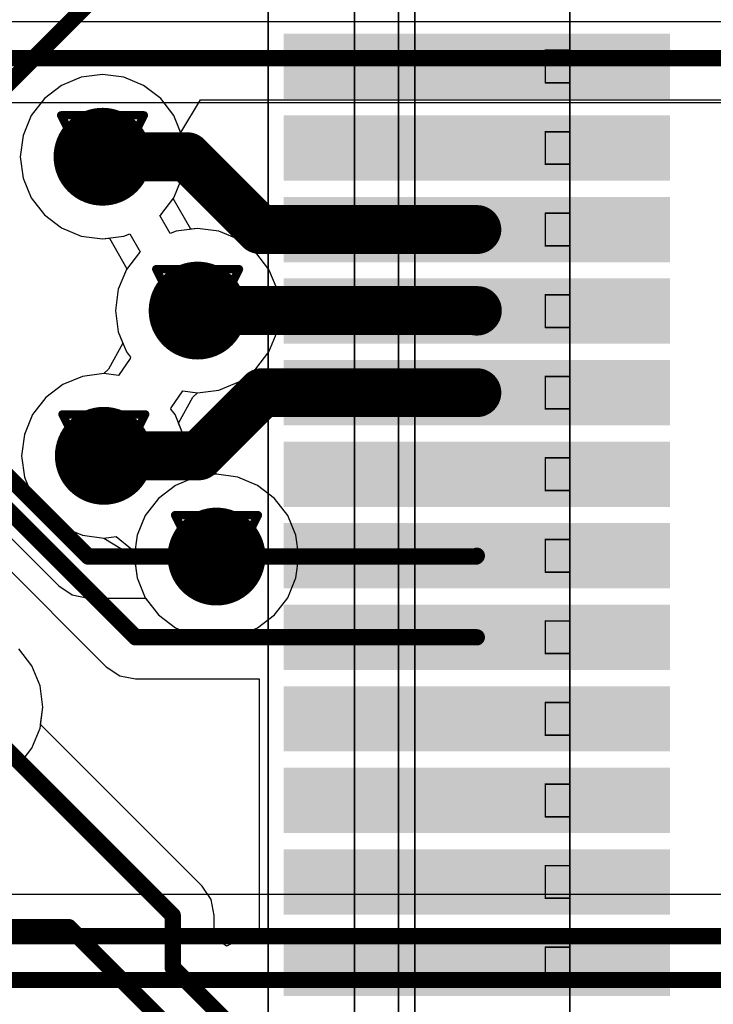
# Model space of a CAD drawing. Header units: millimetres. Extents: x 138 to 555, y 26 to 334.
# Tile 576 of 656: x 289.15 to 293.4, y 236.51 to 242.54. Entities that reach past the tile are written whole.
import ezdxf

# ---------------------------------------------------------------- set-up
doc = ezdxf.new("R2010")
doc.units = ezdxf.units.MM
for name, color, linetype in [('BottomLayer', 5, 'Continuous'), ('DrillDrawing', 1, 'Continuous'), ('Mechanical20', 56, 'Continuous'), ('Mechanical27', 56, 'Continuous'), ('MidLayer1', 16, 'Continuous'), ('MidLayer2', 76, 'Continuous'), ('MidLayer3', 90, 'Continuous'), ('MidLayer4', 156, 'Continuous'), ('MultiLayer', 9, 'Continuous'), ('TopLayer', 1, 'Continuous'), ('TopPaste', 8, 'Continuous'), ('TopSolder', 216, 'Continuous'), ('ViaHoleLayer', 16, 'Continuous')]:
    doc.layers.add(name, color=color, linetype=linetype)

# ---------------------------------------------------------------- blocks, each defined once
blk = doc.blocks.new('CON_SAMTEC_QSH_060_01_L_D_A_944')
at = {"layer": 'Mechanical20', "const_width": 0.01}
blk.add_lwpolyline([(20.85, -4.15), (-20.85, -4.15)], dxfattribs=at)
at = {"layer": 'Mechanical27', "const_width": 0.01}
for points in [[(-2, -2.3), (-18, -2.3)], [(-16.65, -2.3), (-16.85, -2.3)], [(-16.85, -2.45), (-16.85, -2.3)], [(-16.65, -2.45), (-16.65, -2.3)], [(-16.15, -2.3), (-16.35, -2.3)], [(-16.35, -2.45), (-16.35, -2.3)], [(-16.15, -2.45), (-16.15, -2.3)], [(-15.65, -2.3), (-15.85, -2.3)], [(-15.85, -2.45), (-15.85, -2.3)], [(-15.65, -2.45), (-15.65, -2.3)], [(-15.15, -2.3), (-15.35, -2.3)], [(-15.35, -2.45), (-15.35, -2.3)], [(-15.15, -2.45), (-15.15, -2.3)], [(-14.65, -2.3), (-14.85, -2.3)], [(-14.85, -2.45), (-14.85, -2.3)], [(-14.65, -2.45), (-14.65, -2.3)], [(-14.15, -2.3), (-14.35, -2.3)], [(-14.35, -2.45), (-14.35, -2.3)], [(-14.15, -2.45), (-14.15, -2.3)], [(-13.65, -2.3), (-13.85, -2.3)], [(-13.85, -2.45), (-13.85, -2.3)], [(-13.65, -2.45), (-13.65, -2.3)], [(-13.15, -2.3), (-13.35, -2.3)], [(-13.35, -2.45), (-13.35, -2.3)], [(-13.15, -2.45), (-13.15, -2.3)], [(-12.65, -2.3), (-12.85, -2.3)], [(-12.85, -2.45), (-12.85, -2.3)], [(-12.65, -2.45), (-12.65, -2.3)], [(-12.15, -2.3), (-12.35, -2.3)], [(-12.35, -2.45), (-12.35, -2.3)], [(-12.15, -2.45), (-12.15, -2.3)], [(-11.65, -2.3), (-11.85, -2.3)], [(-11.85, -2.45), (-11.85, -2.3)], [(-11.65, -2.45), (-11.65, -2.3)], [(-11.15, -2.3), (-11.35, -2.3)], [(-11.35, -2.45), (-11.35, -2.3)], [(-11.15, -2.45), (-11.15, -2.3)], [(-16.65, -2.45), (-16.85, -2.45)], [(-16.15, -2.45), (-16.35, -2.45)], [(-15.65, -2.45), (-15.85, -2.45)], [(-15.15, -2.45), (-15.35, -2.45)], [(-14.65, -2.45), (-14.85, -2.45)], [(-14.15, -2.45), (-14.35, -2.45)], [(-13.65, -2.45), (-13.85, -2.45)], [(-13.15, -2.45), (-13.35, -2.45)], [(-12.65, -2.45), (-12.85, -2.45)], [(-12.15, -2.45), (-12.35, -2.45)], [(-11.65, -2.45), (-11.85, -2.45)], [(-11.15, -2.45), (-11.35, -2.45)], [(20.35, -3.25), (-20.35, -3.25)], [(20.45, -3.35), (-20.45, -3.35)], [(20.635, -3.62), (-20.635, -3.62)]]:
    blk.add_lwpolyline(points, dxfattribs=at)
at = {"layer": 'Mechanical27', "const_width": 0.005}
for points in [[(-16.8525, -2.3, 1), (-16.8475, -2.3, 1)], [(-16.8525, -2.3, 1), (-16.8475, -2.3, 1)], [(-16.6525, -2.3, 1), (-16.6475, -2.3, 1)], [(-16.6525, -2.3, 1), (-16.6475, -2.3, 1)], [(-16.3525, -2.3, 1), (-16.3475, -2.3, 1)], [(-16.3525, -2.3, 1), (-16.3475, -2.3, 1)], [(-16.1525, -2.3, 1), (-16.1475, -2.3, 1)], [(-16.1525, -2.3, 1), (-16.1475, -2.3, 1)], [(-15.8525, -2.3, 1), (-15.8475, -2.3, 1)], [(-15.8525, -2.3, 1), (-15.8475, -2.3, 1)], [(-15.6525, -2.3, 1), (-15.6475, -2.3, 1)], [(-15.6525, -2.3, 1), (-15.6475, -2.3, 1)], [(-15.3525, -2.3, 1), (-15.3475, -2.3, 1)], [(-15.3525, -2.3, 1), (-15.3475, -2.3, 1)], [(-15.1525, -2.3, 1), (-15.1475, -2.3, 1)], [(-15.1525, -2.3, 1), (-15.1475, -2.3, 1)], [(-14.8525, -2.3, 1), (-14.8475, -2.3, 1)], [(-14.8525, -2.3, 1), (-14.8475, -2.3, 1)], [(-14.6525, -2.3, 1), (-14.6475, -2.3, 1)], [(-14.6525, -2.3, 1), (-14.6475, -2.3, 1)], [(-14.3525, -2.3, 1), (-14.3475, -2.3, 1)], [(-14.3525, -2.3, 1), (-14.3475, -2.3, 1)], [(-14.1525, -2.3, 1), (-14.1475, -2.3, 1)], [(-14.1525, -2.3, 1), (-14.1475, -2.3, 1)], [(-13.8525, -2.3, 1), (-13.8475, -2.3, 1)], [(-13.8525, -2.3, 1), (-13.8475, -2.3, 1)], [(-13.6525, -2.3, 1), (-13.6475, -2.3, 1)], [(-13.6525, -2.3, 1), (-13.6475, -2.3, 1)], [(-13.3525, -2.3, 1), (-13.3475, -2.3, 1)], [(-13.3525, -2.3, 1), (-13.3475, -2.3, 1)], [(-13.1525, -2.3, 1), (-13.1475, -2.3, 1)], [(-13.1525, -2.3, 1), (-13.1475, -2.3, 1)], [(-12.8525, -2.3, 1), (-12.8475, -2.3, 1)], [(-12.8525, -2.3, 1), (-12.8475, -2.3, 1)], [(-12.6525, -2.3, 1), (-12.6475, -2.3, 1)], [(-12.6525, -2.3, 1), (-12.6475, -2.3, 1)], [(-12.3525, -2.3, 1), (-12.3475, -2.3, 1)], [(-12.3525, -2.3, 1), (-12.3475, -2.3, 1)], [(-12.1525, -2.3, 1), (-12.1475, -2.3, 1)], [(-12.1525, -2.3, 1), (-12.1475, -2.3, 1)], [(-11.8525, -2.3, 1), (-11.8475, -2.3, 1)], [(-11.8525, -2.3, 1), (-11.8475, -2.3, 1)], [(-11.6525, -2.3, 1), (-11.6475, -2.3, 1)], [(-11.6525, -2.3, 1), (-11.6475, -2.3, 1)], [(-11.3525, -2.3, 1), (-11.3475, -2.3, 1)], [(-11.3525, -2.3, 1), (-11.3475, -2.3, 1)], [(-11.1525, -2.3, 1), (-11.1475, -2.3, 1)], [(-11.1525, -2.3, 1), (-11.1475, -2.3, 1)], [(-16.8525, -2.45, 1), (-16.8475, -2.45, 1)], [(-16.8525, -2.45, 1), (-16.8475, -2.45, 1)], [(-16.6525, -2.45, 1), (-16.6475, -2.45, 1)], [(-16.6525, -2.45, 1), (-16.6475, -2.45, 1)], [(-16.3525, -2.45, 1), (-16.3475, -2.45, 1)], [(-16.3525, -2.45, 1), (-16.3475, -2.45, 1)], [(-16.1525, -2.45, 1), (-16.1475, -2.45, 1)], [(-16.1525, -2.45, 1), (-16.1475, -2.45, 1)], [(-15.8525, -2.45, 1), (-15.8475, -2.45, 1)], [(-15.8525, -2.45, 1), (-15.8475, -2.45, 1)], [(-15.6525, -2.45, 1), (-15.6475, -2.45, 1)], [(-15.6525, -2.45, 1), (-15.6475, -2.45, 1)], [(-15.3525, -2.45, 1), (-15.3475, -2.45, 1)], [(-15.3525, -2.45, 1), (-15.3475, -2.45, 1)], [(-15.1525, -2.45, 1), (-15.1475, -2.45, 1)], [(-15.1525, -2.45, 1), (-15.1475, -2.45, 1)], [(-14.8525, -2.45, 1), (-14.8475, -2.45, 1)], [(-14.8525, -2.45, 1), (-14.8475, -2.45, 1)], [(-14.6525, -2.45, 1), (-14.6475, -2.45, 1)], [(-14.6525, -2.45, 1), (-14.6475, -2.45, 1)], [(-14.3525, -2.45, 1), (-14.3475, -2.45, 1)], [(-14.3525, -2.45, 1), (-14.3475, -2.45, 1)], [(-14.1525, -2.45, 1), (-14.1475, -2.45, 1)], [(-14.1525, -2.45, 1), (-14.1475, -2.45, 1)], [(-13.8525, -2.45, 1), (-13.8475, -2.45, 1)], [(-13.8525, -2.45, 1), (-13.8475, -2.45, 1)], [(-13.6525, -2.45, 1), (-13.6475, -2.45, 1)], [(-13.6525, -2.45, 1), (-13.6475, -2.45, 1)], [(-13.3525, -2.45, 1), (-13.3475, -2.45, 1)], [(-13.3525, -2.45, 1), (-13.3475, -2.45, 1)], [(-13.1525, -2.45, 1), (-13.1475, -2.45, 1)], [(-13.1525, -2.45, 1), (-13.1475, -2.45, 1)], [(-12.8525, -2.45, 1), (-12.8475, -2.45, 1)], [(-12.8525, -2.45, 1), (-12.8475, -2.45, 1)], [(-12.6525, -2.45, 1), (-12.6475, -2.45, 1)], [(-12.6525, -2.45, 1), (-12.6475, -2.45, 1)], [(-12.3525, -2.45, 1), (-12.3475, -2.45, 1)], [(-12.3525, -2.45, 1), (-12.3475, -2.45, 1)], [(-12.1525, -2.45, 1), (-12.1475, -2.45, 1)], [(-12.1525, -2.45, 1), (-12.1475, -2.45, 1)], [(-11.8525, -2.45, 1), (-11.8475, -2.45, 1)], [(-11.8525, -2.45, 1), (-11.8475, -2.45, 1)], [(-11.6525, -2.45, 1), (-11.6475, -2.45, 1)], [(-11.6525, -2.45, 1), (-11.6475, -2.45, 1)], [(-11.3525, -2.45, 1), (-11.3475, -2.45, 1)], [(-11.3525, -2.45, 1), (-11.3475, -2.45, 1)], [(-11.1525, -2.45, 1), (-11.1475, -2.45, 1)], [(-11.1525, -2.45, 1), (-11.1475, -2.45, 1)]]:
    blk.add_lwpolyline(points, format="xyb", close=True, dxfattribs=at)
at = {"layer": 'TopLayer'}
for points in [[(-16.6, -4.005), (-16.6, -1.735), (-16.9, -4.005), (-16.9, -1.735)], [(-16.1, -4.005), (-16.1, -1.735), (-16.4, -4.005), (-16.4, -1.735)], [(-15.6, -4.005), (-15.6, -1.735), (-15.9, -4.005), (-15.9, -1.735)], [(-15.1, -4.005), (-15.1, -1.735), (-15.4, -4.005), (-15.4, -1.735)], [(-14.6, -4.005), (-14.6, -1.735), (-14.9, -4.005), (-14.9, -1.735)], [(-14.1, -4.005), (-14.1, -1.735), (-14.4, -4.005), (-14.4, -1.735)], [(-13.6, -4.005), (-13.6, -1.735), (-13.9, -4.005), (-13.9, -1.735)], [(-13.1, -4.005), (-13.1, -1.735), (-13.4, -4.005), (-13.4, -1.735)], [(-12.6, -4.005), (-12.6, -1.735), (-12.9, -4.005), (-12.9, -1.735)], [(-12.1, -4.005), (-12.1, -1.735), (-12.4, -4.005), (-12.4, -1.735)], [(-11.6, -4.005), (-11.6, -1.735), (-11.9, -4.005), (-11.9, -1.735)], [(-11.1, -4.005), (-11.1, -1.735), (-11.4, -4.005), (-11.4, -1.735)]]:
    blk.add_solid(points, dxfattribs=at)
at = {"layer": 'TopPaste'}
for points in [[(-16.6, -4.005), (-16.6, -1.735), (-16.9, -4.005), (-16.9, -1.735)], [(-16.1, -4.005), (-16.1, -1.735), (-16.4, -4.005), (-16.4, -1.735)], [(-15.6, -4.005), (-15.6, -1.735), (-15.9, -4.005), (-15.9, -1.735)], [(-15.1, -4.005), (-15.1, -1.735), (-15.4, -4.005), (-15.4, -1.735)], [(-14.6, -4.005), (-14.6, -1.735), (-14.9, -4.005), (-14.9, -1.735)], [(-14.1, -4.005), (-14.1, -1.735), (-14.4, -4.005), (-14.4, -1.735)], [(-13.6, -4.005), (-13.6, -1.735), (-13.9, -4.005), (-13.9, -1.735)], [(-13.1, -4.005), (-13.1, -1.735), (-13.4, -4.005), (-13.4, -1.735)], [(-12.6, -4.005), (-12.6, -1.735), (-12.9, -4.005), (-12.9, -1.735)], [(-12.1, -4.005), (-12.1, -1.735), (-12.4, -4.005), (-12.4, -1.735)], [(-11.6, -4.005), (-11.6, -1.735), (-11.9, -4.005), (-11.9, -1.735)], [(-11.1, -4.005), (-11.1, -1.735), (-11.4, -4.005), (-11.4, -1.735)]]:
    blk.add_solid(points, dxfattribs=at)
at = {"layer": 'TopSolder'}
for points in [[(-16.55, -4.055), (-16.55, -1.685), (-16.95, -4.055), (-16.95, -1.685)], [(-16.05, -4.055), (-16.05, -1.685), (-16.45, -4.055), (-16.45, -1.685)], [(-15.55, -4.055), (-15.55, -1.685), (-15.95, -4.055), (-15.95, -1.685)], [(-15.05, -4.055), (-15.05, -1.685), (-15.45, -4.055), (-15.45, -1.685)], [(-14.55, -4.055), (-14.55, -1.685), (-14.95, -4.055), (-14.95, -1.685)], [(-14.05, -4.055), (-14.05, -1.685), (-14.45, -4.055), (-14.45, -1.685)], [(-13.55, -4.055), (-13.55, -1.685), (-13.95, -4.055), (-13.95, -1.685)], [(-13.05, -4.055), (-13.05, -1.685), (-13.45, -4.055), (-13.45, -1.685)], [(-12.55, -4.055), (-12.55, -1.685), (-12.95, -4.055), (-12.95, -1.685)], [(-12.05, -4.055), (-12.05, -1.685), (-12.45, -4.055), (-12.45, -1.685)], [(-11.55, -4.055), (-11.55, -1.685), (-11.95, -4.055), (-11.95, -1.685)], [(-11.05, -4.055), (-11.05, -1.685), (-11.45, -4.055), (-11.45, -1.685)]]:
    blk.add_solid(points, dxfattribs=at)

msp = doc.modelspace()

# ---------------------------------------------------------------- linework, layer by layer
at = {"layer": 'BottomLayer'}
for p, q in [((290.1353, 241.8525), (290.2573, 242.0525)), ((290.2573, 242.0525), (298.5149, 242.0525)), ((290.1428, 241.8344), (290.1353, 241.8525)), ((290.1599, 241.7039), (290.1428, 241.8344)), ((290.1428, 241.5734), (290.1599, 241.7039)), ((290.0924, 241.4518), (290.1428, 241.5734)), ((290.0886, 241.4469), (290.0924, 241.4518)), ((290.1969, 241.2594), (290.0886, 241.4469)), ((290.2386, 241.2649), (290.1969, 241.2594)), ((290.3691, 241.2477), (290.2386, 241.2649)), ((290.4907, 241.1973), (290.3691, 241.2477)), ((290.5952, 241.1172), (290.4907, 241.1973)), ((290.6753, 241.0127), (290.5952, 241.1172)), ((290.7257, 240.8911), (290.6753, 241.0127)), ((290.7429, 240.7606), (290.7257, 240.8911)), ((290.7257, 240.63), (290.7429, 240.7606)), ((290.6753, 240.5084), (290.7257, 240.63)), ((287.8547, 240.6051), (289.3876, 239.0722)), ((290.5952, 240.404), (290.6753, 240.5084)), ((290.4907, 240.3238), (290.5952, 240.404)), ((290.3691, 240.2734), (290.4907, 240.3238)), ((290.2386, 240.2563), (290.3691, 240.2734)), ((290.1222, 240.0698), (290.2102, 240.2288)), ((290.2102, 240.2288), (290.2386, 240.2563)), ((290.1508, 240.0009), (290.1222, 240.0698)), ((290.1608, 239.9244), (290.1508, 240.0009)), ((290.1822, 239.8616), (290.1608, 239.9244)), ((290.3544, 239.7568), (290.1822, 239.8616)), ((290.4849, 239.7396), (290.3544, 239.7568)), ((290.6066, 239.6892), (290.4849, 239.7396)), ((290.711, 239.6091), (290.6066, 239.6892)), ((290.7912, 239.5046), (290.711, 239.6091)), ((290.8416, 239.383), (290.7912, 239.5046)), ((290.8587, 239.2525), (290.8416, 239.383)), ((290.8416, 239.1219), (290.8587, 239.2525)), ((290.7912, 239.0003), (290.8416, 239.1219)), ((289.3876, 239.0722), (289.4703, 239.017)), ((289.4703, 239.017), (289.5679, 238.9976)), ((289.5679, 238.9976), (289.9198, 238.9976)), ((289.9198, 238.9976), (289.9978, 238.8958)), ((290.711, 238.8958), (290.7912, 239.0003)), ((289.9978, 238.8958), (290.1023, 238.8157)), ((290.6066, 238.8157), (290.711, 238.8958)), ((290.1023, 238.8157), (290.2239, 238.7653)), ((290.4849, 238.7653), (290.6066, 238.8157)), ((290.2239, 238.7653), (290.3544, 238.7481)), ((290.3544, 238.7481), (290.4849, 238.7653)), ((289.2224, 238.5821), (289.1423, 238.6866)), ((289.2728, 238.4605), (289.2224, 238.5821)), ((289.29, 238.33), (289.2728, 238.4605)), ((289.2728, 238.1995), (289.29, 238.33)), ((289.2224, 238.0778), (289.2728, 238.1995)), ((289.1423, 237.9734), (289.2224, 238.0778)), ((298.2215, 237.181), (274.6993, 237.181))]:
    msp.add_line(p, q, dxfattribs=at)
at = {"layer": 'BottomLayer', "const_width": 0.1}
for points in [[(264.5205, 242.3074), (298.6205, 242.3074)], [(287.9603, 240.86), (289.5679, 239.2525)], [(289.5679, 239.2525), (290.3544, 239.2525)], [(274.6993, 236.9261), (298.2215, 236.9261)], [(274.9228, 236.6564), (298.2084, 236.6564)]]:
    msp.add_lwpolyline(points, dxfattribs=at)
at = {"layer": 'BottomLayer'}
for points, const_width in [([(289.5056, 241.7039, 1), (289.8056, 241.7039, 1)], 0.3), ([(290.0886, 240.7606, 1), (290.3886, 240.7606, 1)], 0.3), ([(289.5136, 239.8703, 1), (289.8136, 239.8703, 1)], 0.3), ([(290.2044, 239.2525, 1), (290.5044, 239.2525, 1)], 0.3), ([(289.5429, 239.2525, 1), (289.5929, 239.2525, 1)], 0.05), ([(289.5429, 239.2525, 1), (289.5929, 239.2525, 1)], 0.05), ([(290.3294, 239.2525, 1), (290.3794, 239.2525, 1)], 0.05)]:
    msp.add_lwpolyline(points, format="xyb", close=True, dxfattribs=dict(at, const_width=const_width))
at = {"layer": 'DrillDrawing', "const_width": 0.0508}
for points in [[(289.4016, 241.9579), (289.9096, 241.9579)], [(289.4016, 241.9579), (289.6556, 241.4499)], [(289.6556, 241.4499), (289.9096, 241.9579)], [(289.5032, 241.8563), (289.808, 241.8563)], [(289.5032, 241.8563), (289.6556, 241.5515)], [(289.6556, 241.5515), (289.808, 241.8563)], [(289.9846, 241.0146), (290.4926, 241.0146)], [(289.9846, 241.0146), (290.2386, 240.5066)], [(290.2386, 240.5066), (290.4926, 241.0146)], [(290.0862, 240.913), (290.391, 240.913)], [(290.0862, 240.913), (290.2386, 240.6082)], [(290.2386, 240.6082), (290.391, 240.913)], [(289.4096, 240.1243), (289.9176, 240.1243)], [(289.4096, 240.1243), (289.6636, 239.6163)], [(289.6636, 239.6163), (289.9176, 240.1243)], [(289.5112, 240.0227), (289.816, 240.0227)], [(289.5112, 240.0227), (289.6636, 239.7179)], [(289.6636, 239.7179), (289.816, 240.0227)], [(290.1004, 239.5065), (290.6084, 239.5065)], [(290.1004, 239.5065), (290.3544, 238.9985)], [(290.3544, 238.9985), (290.6084, 239.5065)], [(290.202, 239.4049), (290.5068, 239.4049)], [(290.202, 239.4049), (290.3544, 239.1001)], [(290.3544, 239.1001), (290.5068, 239.4049)]]:
    msp.add_lwpolyline(points, dxfattribs=at)
at = {"layer": 'DrillDrawing', "const_width": 0.0254}
for points in [[(289.3889, 241.9579, 1), (289.4143, 241.9579, 1)], [(289.3889, 241.9579, 1), (289.4143, 241.9579, 1)], [(289.8969, 241.9579, 1), (289.9223, 241.9579, 1)], [(289.8969, 241.9579, 1), (289.9223, 241.9579, 1)], [(289.4905, 241.8563, 1), (289.5159, 241.8563, 1)], [(289.4905, 241.8563, 1), (289.5159, 241.8563, 1)], [(289.7953, 241.8563, 1), (289.8207, 241.8563, 1)], [(289.7953, 241.8563, 1), (289.8207, 241.8563, 1)], [(289.6429, 241.5515, 1), (289.6683, 241.5515, 1)], [(289.6429, 241.5515, 1), (289.6683, 241.5515, 1)], [(289.6429, 241.4499, 1), (289.6683, 241.4499, 1)], [(289.6429, 241.4499, 1), (289.6683, 241.4499, 1)], [(289.9719, 241.0146, 1), (289.9973, 241.0146, 1)], [(289.9719, 241.0146, 1), (289.9973, 241.0146, 1)], [(290.4799, 241.0146, 1), (290.5053, 241.0146, 1)], [(290.4799, 241.0146, 1), (290.5053, 241.0146, 1)], [(290.0735, 240.913, 1), (290.0989, 240.913, 1)], [(290.0735, 240.913, 1), (290.0989, 240.913, 1)], [(290.3783, 240.913, 1), (290.4037, 240.913, 1)], [(290.3783, 240.913, 1), (290.4037, 240.913, 1)], [(290.2259, 240.6082, 1), (290.2513, 240.6082, 1)], [(290.2259, 240.6082, 1), (290.2513, 240.6082, 1)], [(290.2259, 240.5066, 1), (290.2513, 240.5066, 1)], [(290.2259, 240.5066, 1), (290.2513, 240.5066, 1)], [(289.3969, 240.1243, 1), (289.4223, 240.1243, 1)], [(289.3969, 240.1243, 1), (289.4223, 240.1243, 1)], [(289.9049, 240.1243, 1), (289.9303, 240.1243, 1)], [(289.9049, 240.1243, 1), (289.9303, 240.1243, 1)], [(289.4985, 240.0227, 1), (289.5239, 240.0227, 1)], [(289.4985, 240.0227, 1), (289.5239, 240.0227, 1)], [(289.8033, 240.0227, 1), (289.8287, 240.0227, 1)], [(289.8033, 240.0227, 1), (289.8287, 240.0227, 1)], [(289.6509, 239.7179, 1), (289.6763, 239.7179, 1)], [(289.6509, 239.7179, 1), (289.6763, 239.7179, 1)], [(289.6509, 239.6163, 1), (289.6763, 239.6163, 1)], [(289.6509, 239.6163, 1), (289.6763, 239.6163, 1)], [(290.0877, 239.5065, 1), (290.1131, 239.5065, 1)], [(290.0877, 239.5065, 1), (290.1131, 239.5065, 1)], [(290.5957, 239.5065, 1), (290.6211, 239.5065, 1)], [(290.5957, 239.5065, 1), (290.6211, 239.5065, 1)], [(290.1893, 239.4049, 1), (290.2147, 239.4049, 1)], [(290.1893, 239.4049, 1), (290.2147, 239.4049, 1)], [(290.4941, 239.4049, 1), (290.5195, 239.4049, 1)], [(290.4941, 239.4049, 1), (290.5195, 239.4049, 1)], [(290.3417, 239.1001, 1), (290.3671, 239.1001, 1)], [(290.3417, 239.1001, 1), (290.3671, 239.1001, 1)], [(290.3417, 238.9985, 1), (290.3671, 238.9985, 1)], [(290.3417, 238.9985, 1), (290.3671, 238.9985, 1)]]:
    msp.add_lwpolyline(points, format="xyb", close=True, dxfattribs=at)
at = {"layer": 'MidLayer1'}
for p, q in [((297.1849, 242.5308), (284.075, 242.5308)), ((284.5581, 242.0364), (291.5854, 242.0364)), ((291.5854, 242.0364), (294.2827, 242.0364)), ((290.2239, 239.7396), (290.1023, 239.6892)), ((290.3544, 239.7568), (290.2239, 239.7396)), ((290.4849, 239.7396), (290.3544, 239.7568)), ((290.6066, 239.6892), (290.4849, 239.7396)), ((290.1023, 239.6892), (289.9978, 239.6091)), ((290.711, 239.6091), (290.6066, 239.6892)), ((289.9978, 239.6091), (289.9177, 239.5046)), ((290.7912, 239.5046), (290.711, 239.6091)), ((289.9177, 239.5046), (289.8673, 239.383)), ((290.8416, 239.383), (290.7912, 239.5046)), ((289.8673, 239.383), (289.8501, 239.2525)), ((290.8587, 239.2525), (290.8416, 239.383)), ((289.8501, 239.2525), (289.8673, 239.1219)), ((290.8416, 239.1219), (290.8587, 239.2525)), ((289.8673, 239.1219), (289.9177, 239.0003)), ((290.7912, 239.0003), (290.8416, 239.1219)), ((289.9177, 239.0003), (289.9978, 238.8958)), ((290.711, 238.8958), (290.7912, 239.0003)), ((289.9978, 238.8958), (290.1023, 238.8157)), ((290.6066, 238.8157), (290.711, 238.8958)), ((290.1023, 238.8157), (290.2239, 238.7653)), ((290.4849, 238.7653), (290.6066, 238.8157)), ((290.2239, 238.7653), (290.3544, 238.7481)), ((290.3544, 238.7481), (290.4849, 238.7653)), ((289.2224, 238.5821), (289.1423, 238.6866)), ((289.2728, 238.4605), (289.2224, 238.5821)), ((289.29, 238.33), (289.2728, 238.4605)), ((289.2728, 238.1995), (289.29, 238.33)), ((289.2224, 238.0778), (289.2728, 238.1995)), ((289.1423, 237.9734), (289.2224, 238.0778))]:
    msp.add_line(p, q, dxfattribs=at)
at = {"layer": 'MidLayer1', "const_width": 0.3}
for points in [[(289.5056, 241.7039, 1), (289.8056, 241.7039, 1)], [(290.0886, 240.7606, 1), (290.3886, 240.7606, 1)], [(289.5136, 239.8703, 1), (289.8136, 239.8703, 1)], [(290.2044, 239.2525, 1), (290.5044, 239.2525, 1)]]:
    msp.add_lwpolyline(points, format="xyb", close=True, dxfattribs=at)
at = {"layer": 'MidLayer2'}
for p, q in [((289.6556, 242.2082), (289.5251, 242.1911)), ((289.7862, 242.1911), (289.6556, 242.2082)), ((289.4035, 242.1407), (289.299, 242.0605)), ((289.5251, 242.1911), (289.4035, 242.1407)), ((289.9078, 242.1407), (289.7862, 242.1911)), ((290.0122, 242.0605), (289.9078, 242.1407)), ((289.299, 242.0605), (289.2189, 241.9561)), ((290.0924, 241.9561), (290.0122, 242.0605)), ((289.2189, 241.9561), (289.1685, 241.8344)), ((290.1428, 241.8344), (290.0924, 241.9561)), ((289.1685, 241.8344), (289.1513, 241.7039)), ((290.1599, 241.7039), (290.1428, 241.8344)), ((289.1513, 241.7039), (289.1685, 241.5734)), ((290.1428, 241.5734), (290.1599, 241.7039)), ((289.1685, 241.5734), (289.2189, 241.4518)), ((290.0924, 241.4518), (290.1428, 241.5734)), ((289.2189, 241.4518), (289.299, 241.3473)), ((290.0886, 241.4469), (290.0924, 241.4518)), ((290.1969, 241.2594), (290.0886, 241.4469)), ((289.299, 241.3473), (289.4035, 241.2672)), ((289.4035, 241.2672), (289.5251, 241.2168)), ((290.2386, 241.2649), (290.1969, 241.2594)), ((290.3691, 241.2477), (290.2386, 241.2649)), ((290.4907, 241.1973), (290.3691, 241.2477)), ((289.5251, 241.2168), (289.6556, 241.1996)), ((289.6556, 241.1996), (289.6974, 241.2051)), ((289.6974, 241.2051), (289.8056, 241.0176)), ((290.5952, 241.1172), (290.4907, 241.1973)), ((290.6753, 241.0127), (290.5952, 241.1172)), ((289.8018, 241.0127), (289.7515, 240.8911)), ((289.8056, 241.0176), (289.8018, 241.0127)), ((290.7257, 240.8911), (290.6753, 241.0127)), ((289.7515, 240.8911), (289.7343, 240.7606)), ((290.7429, 240.7606), (290.7257, 240.8911)), ((289.7343, 240.7606), (289.7515, 240.63)), ((290.7257, 240.63), (290.7429, 240.7606)), ((289.7515, 240.63), (289.78, 240.561)), ((290.6753, 240.5084), (290.7257, 240.63)), ((289.78, 240.561), (289.692, 240.4021)), ((290.5952, 240.404), (290.6753, 240.5084)), ((289.692, 240.4021), (289.6636, 240.3746)), ((290.4907, 240.3238), (290.5952, 240.404)), ((289.5331, 240.3575), (289.4115, 240.3071)), ((289.6636, 240.3746), (289.5331, 240.3575)), ((290.3691, 240.2734), (290.4907, 240.3238)), ((289.4115, 240.3071), (289.307, 240.2269)), ((290.2386, 240.2563), (290.3691, 240.2734)), ((289.307, 240.2269), (289.2269, 240.1225)), ((290.1222, 240.0698), (290.2102, 240.2288)), ((290.2102, 240.2288), (290.2386, 240.2563)), ((289.2269, 240.1225), (289.1765, 240.0009)), ((290.1508, 240.0009), (290.1222, 240.0698)), ((289.1765, 240.0009), (289.1593, 239.8703)), ((290.1608, 239.9244), (290.1508, 240.0009)), ((290.1822, 239.8616), (290.1608, 239.9244)), ((289.1593, 239.8703), (289.1765, 239.7398)), ((290.3544, 239.7568), (290.1822, 239.8616)), ((289.1765, 239.7398), (289.2269, 239.6182)), ((290.4849, 239.7396), (290.3544, 239.7568)), ((290.6066, 239.6892), (290.4849, 239.7396)), ((290.711, 239.6091), (290.6066, 239.6892)), ((289.2269, 239.6182), (289.307, 239.5137)), ((290.7912, 239.5046), (290.711, 239.6091)), ((289.307, 239.5137), (289.4115, 239.4336)), ((290.8416, 239.383), (290.7912, 239.5046)), ((289.4115, 239.4336), (289.5331, 239.3832)), ((289.5331, 239.3832), (289.6636, 239.366)), ((289.6636, 239.366), (289.8358, 239.2612)), ((290.8587, 239.2525), (290.8416, 239.383)), ((289.8358, 239.2612), (289.8572, 239.1984)), ((290.8416, 239.1219), (290.8587, 239.2525)), ((289.8572, 239.1984), (289.8673, 239.1219)), ((289.8673, 239.1219), (289.9177, 239.0003)), ((290.7912, 239.0003), (290.8416, 239.1219)), ((289.9177, 239.0003), (289.9978, 238.8958)), ((290.711, 238.8958), (290.7912, 239.0003)), ((289.9978, 238.8958), (290.1023, 238.8157)), ((290.6066, 238.8157), (290.711, 238.8958)), ((290.1023, 238.8157), (290.2239, 238.7653)), ((290.4849, 238.7653), (290.6066, 238.8157)), ((290.2239, 238.7653), (290.3544, 238.7481)), ((290.3544, 238.7481), (290.4849, 238.7653)), ((289.2224, 238.5821), (289.1423, 238.6866)), ((289.2728, 238.4605), (289.2224, 238.5821)), ((289.29, 238.33), (289.2728, 238.4605)), ((289.2728, 238.1995), (289.29, 238.33)), ((289.2224, 238.0778), (289.2728, 238.1995)), ((289.1423, 237.9734), (289.2224, 238.0778))]:
    msp.add_line(p, q, dxfattribs=at)
at = {"layer": 'MidLayer2', "const_width": 0.3}
for points in [[(289.5056, 241.7039, 1), (289.8056, 241.7039, 1)], [(290.0886, 240.7606, 1), (290.3886, 240.7606, 1)], [(289.5136, 239.8703, 1), (289.8136, 239.8703, 1)], [(290.2044, 239.2525, 1), (290.5044, 239.2525, 1)]]:
    msp.add_lwpolyline(points, format="xyb", close=True, dxfattribs=at)
at = {"layer": 'MidLayer3'}
for p, q in [((289.6556, 242.2082), (289.5251, 242.1911)), ((289.7862, 242.1911), (289.6556, 242.2082)), ((289.4035, 242.1407), (289.299, 242.0605)), ((289.5251, 242.1911), (289.4035, 242.1407)), ((289.9078, 242.1407), (289.7862, 242.1911)), ((290.0122, 242.0605), (289.9078, 242.1407)), ((289.299, 242.0605), (289.2189, 241.9561)), ((290.0924, 241.9561), (290.0122, 242.0605)), ((289.2189, 241.9561), (289.1685, 241.8344)), ((290.1428, 241.8344), (290.0924, 241.9561)), ((289.1685, 241.8344), (289.1513, 241.7039)), ((290.1599, 241.7039), (290.1428, 241.8344)), ((289.1513, 241.7039), (289.1685, 241.5734)), ((290.1428, 241.5734), (290.1599, 241.7039)), ((289.1685, 241.5734), (289.2189, 241.4518)), ((290.0924, 241.4518), (290.1428, 241.5734)), ((289.2189, 241.4518), (289.299, 241.3473)), ((290.0122, 241.3473), (290.0924, 241.4518)), ((289.299, 241.3473), (289.4035, 241.2672)), ((290.007, 241.3433), (290.0122, 241.3473)), ((290.071, 241.2324), (290.007, 241.3433)), ((289.4035, 241.2672), (289.5251, 241.2168)), ((289.7862, 241.2168), (289.8232, 241.2321)), ((289.8232, 241.2321), (289.8872, 241.1212)), ((290.1081, 241.2477), (290.071, 241.2324)), ((290.2386, 241.2649), (290.1081, 241.2477)), ((290.3691, 241.2477), (290.2386, 241.2649)), ((290.4907, 241.1973), (290.3691, 241.2477)), ((289.5251, 241.2168), (289.6556, 241.1996)), ((289.6556, 241.1996), (289.7862, 241.2168)), ((290.5952, 241.1172), (290.4907, 241.1973)), ((289.882, 241.1172), (289.8018, 241.0127)), ((289.8872, 241.1212), (289.882, 241.1172)), ((290.6753, 241.0127), (290.5952, 241.1172)), ((289.8018, 241.0127), (289.7515, 240.8911)), ((290.7257, 240.8911), (290.6753, 241.0127)), ((289.7515, 240.8911), (289.7343, 240.7606)), ((290.7429, 240.7606), (290.7257, 240.8911)), ((289.7343, 240.7606), (289.7515, 240.63)), ((290.7257, 240.63), (290.7429, 240.7606)), ((289.7515, 240.63), (289.8018, 240.5084)), ((290.6753, 240.5084), (290.7257, 240.63)), ((289.8018, 240.5084), (289.8276, 240.4748)), ((290.5952, 240.404), (290.6753, 240.5084)), ((289.8255, 240.4672), (289.7535, 240.3628)), ((289.8276, 240.4748), (289.8255, 240.4672)), ((290.4907, 240.3238), (290.5952, 240.404)), ((289.5331, 240.3575), (289.4115, 240.3071)), ((289.6636, 240.3746), (289.5331, 240.3575)), ((289.7535, 240.3628), (289.6636, 240.3746)), ((290.3691, 240.2734), (290.4907, 240.3238)), ((289.4115, 240.3071), (289.307, 240.2269)), ((290.0768, 240.1637), (290.1488, 240.2681)), ((290.1488, 240.2681), (290.2386, 240.2563)), ((290.2386, 240.2563), (290.3691, 240.2734)), ((289.307, 240.2269), (289.2269, 240.1225)), ((290.0746, 240.1561), (290.0768, 240.1637)), ((290.1004, 240.1225), (290.0746, 240.1561)), ((289.2269, 240.1225), (289.1765, 240.0009)), ((290.1508, 240.0009), (290.1004, 240.1225)), ((289.1765, 240.0009), (289.1593, 239.8703)), ((290.168, 239.8703), (290.1508, 240.0009)), ((289.1593, 239.8703), (289.1765, 239.7398)), ((290.1657, 239.8529), (290.168, 239.8703)), ((290.1777, 239.8294), (290.1657, 239.8529)), ((290.2798, 239.7469), (290.1777, 239.8294)), ((289.1765, 239.7398), (289.2269, 239.6182)), ((290.3544, 239.7568), (290.2798, 239.7469)), ((290.4849, 239.7396), (290.3544, 239.7568)), ((290.6066, 239.6892), (290.4849, 239.7396)), ((290.711, 239.6091), (290.6066, 239.6892)), ((289.2269, 239.6182), (289.307, 239.5137)), ((290.7912, 239.5046), (290.711, 239.6091)), ((289.307, 239.5137), (289.4115, 239.4336)), ((290.8416, 239.383), (290.7912, 239.5046)), ((289.4115, 239.4336), (289.5331, 239.3832)), ((289.5331, 239.3832), (289.6636, 239.366)), ((289.6636, 239.366), (289.7383, 239.3758)), ((289.7383, 239.3758), (289.8403, 239.2934)), ((290.8587, 239.2525), (290.8416, 239.383)), ((289.8403, 239.2934), (289.8524, 239.2699)), ((289.8524, 239.2699), (289.8501, 239.2525)), ((289.8501, 239.2525), (289.8673, 239.1219)), ((290.8416, 239.1219), (290.8587, 239.2525)), ((289.8673, 239.1219), (289.9177, 239.0003)), ((290.7912, 239.0003), (290.8416, 239.1219)), ((289.9177, 239.0003), (289.9978, 238.8958)), ((290.711, 238.8958), (290.7912, 239.0003)), ((289.9978, 238.8958), (290.1023, 238.8157)), ((290.6066, 238.8157), (290.711, 238.8958)), ((290.1023, 238.8157), (290.2239, 238.7653)), ((290.4849, 238.7653), (290.6066, 238.8157)), ((290.2239, 238.7653), (290.3544, 238.7481)), ((290.3544, 238.7481), (290.4849, 238.7653)), ((289.2224, 238.5821), (289.1423, 238.6866)), ((289.2728, 238.4605), (289.2224, 238.5821)), ((289.29, 238.33), (289.2728, 238.4605)), ((289.2728, 238.1995), (289.29, 238.33)), ((289.2224, 238.0778), (289.2728, 238.1995)), ((289.1423, 237.9734), (289.2224, 238.0778))]:
    msp.add_line(p, q, dxfattribs=at)
at = {"layer": 'MidLayer3', "const_width": 0.3}
for points in [[(289.5056, 241.7039, 1), (289.8056, 241.7039, 1)], [(290.0886, 240.7606, 1), (290.3886, 240.7606, 1)], [(289.5136, 239.8703, 1), (289.8136, 239.8703, 1)], [(290.2044, 239.2525, 1), (290.5044, 239.2525, 1)]]:
    msp.add_lwpolyline(points, format="xyb", close=True, dxfattribs=at)
at = {"layer": 'MidLayer4'}
for p, q in [((289.6556, 242.2082), (289.5251, 242.1911)), ((289.7862, 242.1911), (289.6556, 242.2082)), ((289.4035, 242.1407), (289.299, 242.0605)), ((289.5251, 242.1911), (289.4035, 242.1407)), ((289.9078, 242.1407), (289.7862, 242.1911)), ((290.0122, 242.0605), (289.9078, 242.1407)), ((289.299, 242.0605), (289.2189, 241.9561)), ((290.0924, 241.9561), (290.0122, 242.0605)), ((289.2189, 241.9561), (289.1685, 241.8344)), ((290.1428, 241.8344), (290.0924, 241.9561)), ((289.1685, 241.8344), (289.1513, 241.7039)), ((290.1599, 241.7039), (290.1428, 241.8344)), ((289.1513, 241.7039), (289.1685, 241.5734)), ((290.1428, 241.5734), (290.1599, 241.7039)), ((289.1685, 241.5734), (289.2189, 241.4518)), ((290.0924, 241.4518), (290.1428, 241.5734)), ((289.2189, 241.4518), (289.299, 241.3473)), ((290.0122, 241.3473), (290.0924, 241.4518)), ((289.299, 241.3473), (289.4035, 241.2672)), ((290.007, 241.3433), (290.0122, 241.3473)), ((290.071, 241.2324), (290.007, 241.3433)), ((289.4035, 241.2672), (289.5251, 241.2168)), ((289.7862, 241.2168), (289.8232, 241.2321)), ((289.8232, 241.2321), (289.8872, 241.1212)), ((290.1081, 241.2477), (290.071, 241.2324)), ((290.2386, 241.2649), (290.1081, 241.2477)), ((290.3691, 241.2477), (290.2386, 241.2649)), ((290.4907, 241.1973), (290.3691, 241.2477)), ((289.5251, 241.2168), (289.6556, 241.1996)), ((289.6556, 241.1996), (289.7862, 241.2168)), ((290.5952, 241.1172), (290.4907, 241.1973)), ((289.882, 241.1172), (289.8018, 241.0127)), ((289.8872, 241.1212), (289.882, 241.1172)), ((290.6753, 241.0127), (290.5952, 241.1172)), ((289.8018, 241.0127), (289.7515, 240.8911)), ((290.7257, 240.8911), (290.6753, 241.0127)), ((289.7515, 240.8911), (289.7343, 240.7606)), ((290.7429, 240.7606), (290.7257, 240.8911)), ((289.7343, 240.7606), (289.7515, 240.63)), ((290.7257, 240.63), (290.7429, 240.7606)), ((289.7515, 240.63), (289.8018, 240.5084)), ((290.6753, 240.5084), (290.7257, 240.63)), ((289.8018, 240.5084), (289.8276, 240.4748)), ((290.5952, 240.404), (290.6753, 240.5084)), ((289.8255, 240.4672), (289.7535, 240.3628)), ((289.8276, 240.4748), (289.8255, 240.4672)), ((290.4907, 240.3238), (290.5952, 240.404)), ((289.5331, 240.3575), (289.4115, 240.3071)), ((289.6636, 240.3746), (289.5331, 240.3575)), ((289.7535, 240.3628), (289.6636, 240.3746)), ((290.3691, 240.2734), (290.4907, 240.3238)), ((289.4115, 240.3071), (289.307, 240.2269)), ((290.0768, 240.1637), (290.1488, 240.2681)), ((290.1488, 240.2681), (290.2386, 240.2563)), ((290.2386, 240.2563), (290.3691, 240.2734)), ((289.307, 240.2269), (289.2269, 240.1225)), ((290.0746, 240.1561), (290.0768, 240.1637)), ((290.1004, 240.1225), (290.0746, 240.1561)), ((289.2269, 240.1225), (289.1765, 240.0009)), ((290.1508, 240.0009), (290.1004, 240.1225)), ((289.1765, 240.0009), (289.1593, 239.8703)), ((290.168, 239.8703), (290.1508, 240.0009)), ((289.1593, 239.8703), (289.1765, 239.7398)), ((290.1657, 239.8529), (290.168, 239.8703)), ((290.1777, 239.8294), (290.1657, 239.8529)), ((290.2798, 239.7469), (290.1777, 239.8294)), ((289.1765, 239.7398), (289.2269, 239.6182)), ((290.3544, 239.7568), (290.2798, 239.7469)), ((290.4849, 239.7396), (290.3544, 239.7568)), ((290.6066, 239.6892), (290.4849, 239.7396)), ((290.711, 239.6091), (290.6066, 239.6892)), ((289.2269, 239.6182), (289.307, 239.5137)), ((290.7912, 239.5046), (290.711, 239.6091)), ((289.307, 239.5137), (289.4115, 239.4336)), ((290.8416, 239.383), (290.7912, 239.5046)), ((289.4115, 239.4336), (289.5331, 239.3832)), ((289.5331, 239.3832), (289.6636, 239.366)), ((289.6636, 239.366), (289.7383, 239.3758)), ((289.7383, 239.3758), (289.8403, 239.2934)), ((290.8587, 239.2525), (290.8416, 239.383)), ((289.8403, 239.2934), (289.8524, 239.2699)), ((289.8524, 239.2699), (289.8501, 239.2525)), ((289.8501, 239.2525), (289.8673, 239.1219)), ((290.8416, 239.1219), (290.8587, 239.2525)), ((289.8673, 239.1219), (289.9177, 239.0003)), ((290.7912, 239.0003), (290.8416, 239.1219)), ((289.9177, 239.0003), (289.9978, 238.8958)), ((290.711, 238.8958), (290.7912, 239.0003)), ((289.9978, 238.8958), (290.1023, 238.8157)), ((290.6066, 238.8157), (290.711, 238.8958)), ((290.1023, 238.8157), (290.2239, 238.7653)), ((290.4849, 238.7653), (290.6066, 238.8157)), ((290.2239, 238.7653), (290.3544, 238.7481)), ((290.3544, 238.7481), (290.4849, 238.7653)), ((289.2224, 238.5821), (289.1423, 238.6866)), ((289.2728, 238.4605), (289.2224, 238.5821)), ((289.29, 238.33), (289.2728, 238.4605)), ((289.2728, 238.1995), (289.29, 238.33)), ((289.2224, 238.0778), (289.2728, 238.1995)), ((289.1423, 237.9734), (289.2224, 238.0778))]:
    msp.add_line(p, q, dxfattribs=at)
at = {"layer": 'MidLayer4', "const_width": 0.3}
for points in [[(289.5056, 241.7039, 1), (289.8056, 241.7039, 1)], [(290.0886, 240.7606, 1), (290.3886, 240.7606, 1)], [(289.5136, 239.8703, 1), (289.8136, 239.8703, 1)], [(290.2044, 239.2525, 1), (290.5044, 239.2525, 1)]]:
    msp.add_lwpolyline(points, format="xyb", close=True, dxfattribs=at)
at = {"layer": 'MultiLayer', "const_width": 0.3}
for points in [[(289.5056, 241.7039, 1), (289.8056, 241.7039, 1)], [(290.0886, 240.7606, 1), (290.3886, 240.7606, 1)], [(289.5136, 239.8703, 1), (289.8136, 239.8703, 1)], [(290.2044, 239.2525, 1), (290.5044, 239.2525, 1)]]:
    msp.add_lwpolyline(points, format="xyb", close=True, dxfattribs=at)
at = {"layer": 'TopLayer'}
for p, q in [((288.8111, 239.4441), (289.678, 238.5771)), ((289.2224, 238.5821), (289.1423, 238.6866)), ((289.2728, 238.4605), (289.2224, 238.5821)), ((289.678, 238.5771), (289.7607, 238.5219)), ((289.7607, 238.5219), (289.8583, 238.5025)), ((289.29, 238.33), (289.2728, 238.4605)), ((289.8583, 238.5025), (290.6155, 238.5025)), ((290.6155, 238.5025), (290.6155, 237.9074)), ((289.2759, 238.2228), (289.29, 238.33)), ((290.2662, 237.2325), (289.2759, 238.2228)), ((290.6155, 237.9074), (290.6155, 236.963)), ((290.3214, 237.1498), (290.2662, 237.2325)), ((290.3408, 237.0522), (290.3214, 237.1498)), ((290.3408, 236.9203), (290.3408, 237.0522)), ((290.6155, 236.963), (290.4155, 236.8637)), ((290.4155, 236.8637), (290.3408, 236.9203))]:
    msp.add_line(p, q, dxfattribs=at)
for points, const_width in [([(288.9913, 242.0655), (292.8241, 245.8984)], 0.1), ([(289.6556, 241.7039), (290.174, 241.7039)], 0.3), ([(290.174, 241.7039), (290.6206, 241.2574)], 0.3), ([(290.6206, 241.2574), (291.9505, 241.2574)], 0.3), ([(290.2386, 240.7606), (291.9537, 240.7606)], 0.3), ([(291.9505, 240.7574), (291.9537, 240.7606)], 0.3), ([(290.246, 239.8703), (290.6331, 240.2574)], 0.3), ([(290.6331, 240.2574), (291.9505, 240.2574)], 0.3), ([(289.6636, 239.8703), (290.246, 239.8703)], 0.3), ([(288.9913, 239.6243), (289.8583, 238.7574)], 0.1), ([(290.3544, 239.2525), (291.9455, 239.2525)], 0.1), ([(291.9455, 239.2525), (291.9505, 239.2574)], 0.1), ([(289.8583, 238.7574), (291.9505, 238.7574)], 0.1), ([(288.7949, 238.3433), (290.0859, 237.0522)], 0.1), ([(290.0859, 236.7331), (290.0859, 237.0522)], 0.1), ([(289.0941, 236.9802), (289.4492, 236.9802)], 0.1), ([(289.4492, 236.9802), (290.672, 235.7574)], 0.1), ([(290.0859, 236.7331), (290.562, 236.2571)], 0.1)]:
    msp.add_lwpolyline(points, dxfattribs=dict(at, const_width=const_width))
for points, const_width in [([(289.5056, 241.7039, 1), (289.8056, 241.7039, 1)], 0.3), ([(289.5806, 241.7039, 1), (289.7306, 241.7039, 1)], 0.15), ([(290.099, 241.7039, 1), (290.249, 241.7039, 1)], 0.15), ([(290.099, 241.7039, 1), (290.249, 241.7039, 1)], 0.15), ([(290.5456, 241.2574, 1), (290.6956, 241.2574, 1)], 0.15), ([(290.5456, 241.2574, 1), (290.6956, 241.2574, 1)], 0.15), ([(291.8755, 241.2574, 1), (292.0255, 241.2574, 1)], 0.15), ([(290.0886, 240.7606, 1), (290.3886, 240.7606, 1)], 0.3), ([(290.1636, 240.7606, 1), (290.3136, 240.7606, 1)], 0.15), ([(291.8755, 240.7574, 1), (292.0255, 240.7574, 1)], 0.15), ([(291.8787, 240.7606, 1), (292.0287, 240.7606, 1)], 0.15), ([(291.8787, 240.7606, 1), (292.0287, 240.7606, 1)], 0.15), ([(290.5581, 240.2574, 1), (290.7081, 240.2574, 1)], 0.15), ([(290.5581, 240.2574, 1), (290.7081, 240.2574, 1)], 0.15), ([(291.8755, 240.2574, 1), (292.0255, 240.2574, 1)], 0.15), ([(289.5136, 239.8703, 1), (289.8136, 239.8703, 1)], 0.3), ([(289.5886, 239.8703, 1), (289.7386, 239.8703, 1)], 0.15), ([(290.171, 239.8703, 1), (290.321, 239.8703, 1)], 0.15), ([(290.171, 239.8703, 1), (290.321, 239.8703, 1)], 0.15), ([(290.2044, 239.2525, 1), (290.5044, 239.2525, 1)], 0.3), ([(290.3294, 239.2525, 1), (290.3794, 239.2525, 1)], 0.05), ([(291.9205, 239.2525, 1), (291.9705, 239.2525, 1)], 0.05), ([(291.9205, 239.2525, 1), (291.9705, 239.2525, 1)], 0.05), ([(291.9255, 239.2574, 1), (291.9755, 239.2574, 1)], 0.05), ([(289.8333, 238.7574, 1), (289.8833, 238.7574, 1)], 0.05), ([(289.8333, 238.7574, 1), (289.8833, 238.7574, 1)], 0.05), ([(291.9255, 238.7574, 1), (291.9755, 238.7574, 1)], 0.05), ([(290.0609, 237.0522, 1), (290.1109, 237.0522, 1)], 0.05), ([(290.0609, 237.0522, 1), (290.1109, 237.0522, 1)], 0.05), ([(289.4242, 236.9802, 1), (289.4742, 236.9802, 1)], 0.05), ([(289.4242, 236.9802, 1), (289.4742, 236.9802, 1)], 0.05), ([(290.0609, 236.7331, 1), (290.1109, 236.7331, 1)], 0.05), ([(290.0609, 236.7331, 1), (290.1109, 236.7331, 1)], 0.05)]:
    msp.add_lwpolyline(points, format="xyb", close=True, dxfattribs=dict(at, const_width=const_width))
at = {"layer": 'ViaHoleLayer', "const_width": 0.15}
for points in [[(289.5806, 241.7039, 1), (289.7306, 241.7039, 1)], [(290.1636, 240.7606, 1), (290.3136, 240.7606, 1)], [(289.5886, 239.8703, 1), (289.7386, 239.8703, 1)], [(290.2794, 239.2525, 1), (290.4294, 239.2525, 1)]]:
    msp.add_lwpolyline(points, format="xyb", close=True, dxfattribs=at)

# ---------------------------------------------------------------- block references
at = {"rotation": 270}
msp.add_blockref('CON_SAMTEC_QSH_060_01_L_D_A_944', (294.8205, 225.5074), dxfattribs=at)

doc.saveas('drawing.dxf')
